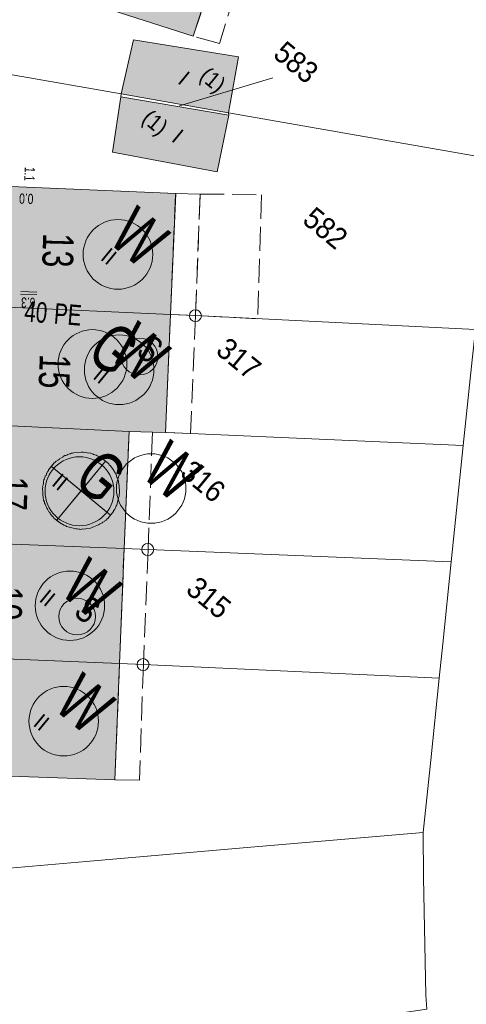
# Model space of a CAD drawing. Header units: metres. Extents: x -740 to 758, y -633 to 854.
# Tile 594 of 656: x 308 to 331, y -397 to -346. Entities that reach past the tile are written whole.
import ezdxf

# ---------------------------------------------------------------- set-up
doc = ezdxf.new("R2010")
doc.units = ezdxf.units.M
doc.header["$MEASUREMENT"] = 0
doc.linetypes.add('1248_416', pattern=[1.664, 1.248, -0.416])
for name, color, linetype in [('Gas.LOVION', 7, 'Continuous'), ('Gis.LOVION', 7, 'Continuous'), ('Grundkarte.LOVION', 7, 'Continuous'), ('Grundkarte_Text.LOVION', 7, 'Continuous'), ('Strom.LOVION', 7, 'Continuous'), ('StromBemass.LOVION', 7, 'Continuous'), ('Wasser.LOVION', 7, 'Continuous')]:
    doc.layers.add(name, color=color, linetype=linetype)
doc.styles.add('ERSTELLTER_STIL_1', font='arial.ttf')

msp = doc.modelspace()

# ---------------------------------------------------------------- hatches: boundary and pattern name
at = {"layer": 'Gis.LOVION', "linetype": 'Continuous', "lineweight": 18}
for color, points in [(6, [(309.784, -368.985), (311.327, -370.253), (312.595, -368.71), (312.418, -368.565), (312.373, -368.555), (312.292, -368.489), (312.247, -368.478), (312.215, -368.452), (312.169, -368.441), (312.121, -368.402), (311.985, -368.371), (311.953, -368.344), (311.892, -368.321), (311.756, -368.29), (311.697, -368.296), (311.652, -368.285), (311.59, -368.262), (311.545, -368.251), (311.486, -368.257), (311.441, -368.247), (311.383, -368.252), (311.337, -368.242), (310.927, -368.282), (310.885, -368.301), (310.826, -368.307), (310.784, -368.326), (310.725, -368.331), (310.64, -368.369), (310.585, -368.404), (310.542, -368.423), (310.484, -368.429), (310.399, -368.467), (310.372, -368.499), (310.316, -368.534), (310.232, -368.572), (310.205, -368.604), (310.149, -368.639), (310.107, -368.658), (310.081, -368.69), (310.038, -368.709), (309.972, -368.789), (309.93, -368.808)]), (40, [(309.784, -368.985), (309.639, -369.162), (309.629, -369.207), (309.576, -369.271), (309.552, -369.333), (309.526, -369.365), (309.505, -369.456), (309.466, -369.504), (309.434, -369.64), (309.395, -369.688), (309.374, -369.779), (309.38, -369.837), (309.349, -369.973), (309.325, -370.035), (309.331, -370.093), (309.321, -370.139), (309.341, -370.344), (309.33, -370.389), (309.342, -370.506), (309.361, -370.549), (309.35, -370.594), (309.356, -370.652), (309.375, -370.695), (309.381, -370.753), (309.419, -370.838), (309.424, -370.897), (309.459, -370.953), (309.554, -371.165), (309.589, -371.221), (309.646, -371.348), (309.678, -371.375), (309.713, -371.43), (309.732, -371.473), (309.796, -371.526), (309.831, -371.581), (309.895, -371.634), (309.914, -371.677), (310.059, -371.795), (311.327, -370.253)]), (5, [(310.059, -371.795), (310.204, -371.914), (310.249, -371.925), (310.313, -371.978), (310.359, -371.988), (310.439, -372.054), (310.53, -372.075), (310.578, -372.114), (310.714, -372.145), (310.775, -372.169), (311.002, -372.221), (311.063, -372.244), (311.122, -372.238), (311.213, -372.259), (311.271, -372.253), (311.317, -372.264), (311.375, -372.258), (311.418, -372.239), (311.463, -372.249), (311.58, -372.238), (311.623, -372.219), (311.827, -372.199), (311.912, -372.161), (311.984, -372.139), (312.239, -372.026), (312.295, -371.991), (312.422, -371.934), (312.462, -371.886), (312.547, -371.848), (312.573, -371.816), (312.629, -371.781), (312.682, -371.716), (312.724, -371.697), (312.87, -371.521), (311.327, -370.253)])]:
    msp.add_hatch(color=color, dxfattribs=at).paths.add_polyline_path(points)
at = {"layer": 'Grundkarte.LOVION', "linetype": 'Continuous', "lineweight": 18}
for color, points in [(9, [(311.052, -338.123), (309.084, -343.99), (317.172, -346.598), (319.081, -340.737)]), (254, [(313.415, -349.596), (319.01, -350.586), (319.522, -347.669), (314.057, -346.785)]), (254, [(313.401, -349.745), (312.973, -352.624), (318.423, -353.658), (319.021, -350.703)]), (9, [(307.525, -360.694), (315.986, -361.078), (316.258, -354.786), (307.68, -354.413)]), (9, [(307.525, -360.694), (307.301, -366.863), (313.833, -367.17), (315.048, -367.199), (315.73, -367.221), (315.986, -361.078)]), (9, [(305.314, -366.792), (305.057, -372.935), (313.571, -373.255), (313.833, -367.17), (307.301, -366.863)]), (9, [(305.057, -372.935), (304.842, -378.897), (313.33, -379.249), (313.571, -373.255)]), (9, [(304.612, -385.008), (313.094, -385.301), (313.33, -379.249), (304.842, -378.897)])]:
    msp.add_hatch(color=color, dxfattribs=at).paths.add_polyline_path(points)

# ---------------------------------------------------------------- linework, layer by layer
at = {"layer": 'Gas.LOVION', "color": 5, "linetype": 'Continuous', "lineweight": 18}
msp.add_circle((311.923, -363.661), 1.791, dxfattribs=at)
at = {"layer": 'Gas.LOVION', "color": 251, "linetype": 'Continuous', "lineweight": 13}
msp.add_circle((311.247, -370.282), 1.793, dxfattribs=at)
at = {"layer": 'Gis.LOVION', "color": 7, "linetype": 'Continuous', "lineweight": 13}
for points in [[(312.87, -371.521), (312.724, -371.697), (312.682, -371.716), (312.629, -371.781), (312.573, -371.816), (312.547, -371.848), (312.462, -371.886), (312.422, -371.934), (312.295, -371.991), (312.239, -372.026), (311.984, -372.139), (311.912, -372.161), (311.827, -372.199), (311.623, -372.219), (311.58, -372.238), (311.463, -372.249), (311.418, -372.239), (311.375, -372.258), (311.317, -372.264), (311.271, -372.253), (311.213, -372.259), (311.122, -372.238), (311.063, -372.244), (311.002, -372.221), (310.775, -372.169), (310.714, -372.145), (310.578, -372.114), (310.53, -372.075), (310.439, -372.054), (310.359, -371.988), (310.313, -371.978), (310.249, -371.925), (310.204, -371.914), (309.914, -371.677), (309.895, -371.634), (309.831, -371.581), (309.796, -371.526), (309.732, -371.473), (309.713, -371.43), (309.678, -371.375), (309.646, -371.348), (309.589, -371.221), (309.554, -371.165), (309.459, -370.953), (309.424, -370.897), (309.419, -370.838), (309.381, -370.753), (309.375, -370.695), (309.356, -370.652), (309.35, -370.594), (309.361, -370.549), (309.342, -370.506), (309.33, -370.389), (309.341, -370.344), (309.321, -370.139), (309.331, -370.093), (309.325, -370.035), (309.349, -369.973), (309.38, -369.837), (309.374, -369.779), (309.395, -369.688), (309.434, -369.64), (309.466, -369.504), (309.505, -369.456), (309.526, -369.365), (309.552, -369.333), (309.576, -369.271), (309.629, -369.207), (309.639, -369.162), (309.93, -368.808), (309.972, -368.789), (310.038, -368.709), (310.081, -368.69), (310.107, -368.658), (310.149, -368.639), (310.205, -368.604), (310.232, -368.572), (310.316, -368.534), (310.372, -368.499), (310.399, -368.467), (310.484, -368.429), (310.542, -368.423), (310.585, -368.404), (310.64, -368.369), (310.725, -368.331), (310.784, -368.326), (310.826, -368.307), (310.885, -368.301), (310.927, -368.282), (311.337, -368.242), (311.383, -368.252), (311.441, -368.247), (311.486, -368.257), (311.545, -368.251), (311.59, -368.262), (311.652, -368.285), (311.697, -368.296), (311.756, -368.29), (311.892, -368.321), (311.953, -368.344), (311.985, -368.371), (312.121, -368.402), (312.169, -368.441), (312.215, -368.452), (312.247, -368.478), (312.292, -368.489), (312.373, -368.555), (312.418, -368.565), (312.771, -368.855), (312.79, -368.898), (312.855, -368.951), (312.89, -369.006), (312.922, -369.033), (312.941, -369.075), (312.973, -369.102), (313.008, -369.157), (313.046, -369.242), (313.078, -369.269), (313.113, -369.325), (313.17, -369.452), (313.175, -369.511), (313.194, -369.553), (313.229, -369.609), (313.248, -369.651), (313.254, -369.71), (313.273, -369.752), (313.279, -369.811), (313.298, -369.853), (313.338, -370.263), (313.327, -370.308), (313.333, -370.367), (313.312, -370.458), (313.318, -370.516), (313.308, -370.562), (313.284, -370.623), (313.232, -370.85), (313.209, -370.911), (313.188, -371.002), (313.162, -371.034), (313.138, -371.095), (313.128, -371.141), (313.102, -371.173), (313.091, -371.218), (313.025, -371.299), (313.015, -371.344)], [(309.784, -368.985), (309.93, -368.808), (309.972, -368.789), (310.038, -368.709), (310.081, -368.69), (310.107, -368.658), (310.149, -368.639), (310.205, -368.604), (310.232, -368.572), (310.316, -368.534), (310.372, -368.499), (310.399, -368.467), (310.484, -368.429), (310.542, -368.423), (310.585, -368.404), (310.64, -368.369), (310.725, -368.331), (310.784, -368.326), (310.826, -368.307), (310.885, -368.301), (310.927, -368.282), (311.337, -368.242), (311.383, -368.252), (311.441, -368.247), (311.486, -368.257), (311.545, -368.251), (311.59, -368.262), (311.652, -368.285), (311.697, -368.296), (311.756, -368.29), (311.892, -368.321), (311.953, -368.344), (311.985, -368.371), (312.121, -368.402), (312.169, -368.441), (312.215, -368.452), (312.247, -368.478), (312.292, -368.489), (312.373, -368.555), (312.418, -368.565), (312.595, -368.71), (311.327, -370.253)], [(309.784, -368.985), (311.327, -370.253), (310.059, -371.795), (309.914, -371.677), (309.895, -371.634), (309.831, -371.581), (309.796, -371.526), (309.732, -371.473), (309.713, -371.43), (309.678, -371.375), (309.646, -371.348), (309.589, -371.221), (309.554, -371.165), (309.459, -370.953), (309.424, -370.897), (309.419, -370.838), (309.381, -370.753), (309.375, -370.695), (309.356, -370.652), (309.35, -370.594), (309.361, -370.549), (309.342, -370.506), (309.33, -370.389), (309.341, -370.344), (309.321, -370.139), (309.331, -370.093), (309.325, -370.035), (309.349, -369.973), (309.38, -369.837), (309.374, -369.779), (309.395, -369.688), (309.434, -369.64), (309.466, -369.504), (309.505, -369.456), (309.526, -369.365), (309.552, -369.333), (309.576, -369.271), (309.629, -369.207), (309.639, -369.162)], [(312.595, -368.71), (312.771, -368.855), (312.79, -368.898), (312.855, -368.951), (312.89, -369.006), (312.922, -369.033), (312.941, -369.075), (312.973, -369.102), (313.008, -369.157), (313.046, -369.242), (313.078, -369.269), (313.113, -369.325), (313.17, -369.452), (313.175, -369.511), (313.194, -369.553), (313.229, -369.609), (313.248, -369.651), (313.254, -369.71), (313.273, -369.752), (313.279, -369.811), (313.298, -369.853), (313.338, -370.263), (313.327, -370.308), (313.333, -370.367), (313.312, -370.458), (313.318, -370.516), (313.308, -370.562), (313.284, -370.623), (313.232, -370.85), (313.209, -370.911), (313.188, -371.002), (313.162, -371.034), (313.138, -371.095), (313.128, -371.141), (313.102, -371.173), (313.091, -371.218), (313.025, -371.299), (313.015, -371.344), (312.87, -371.521), (311.327, -370.253)], [(310.059, -371.795), (311.327, -370.253), (312.87, -371.521), (312.724, -371.697), (312.682, -371.716), (312.629, -371.781), (312.573, -371.816), (312.547, -371.848), (312.462, -371.886), (312.422, -371.934), (312.295, -371.991), (312.239, -372.026), (311.984, -372.139), (311.912, -372.161), (311.827, -372.199), (311.623, -372.219), (311.58, -372.238), (311.463, -372.249), (311.418, -372.239), (311.375, -372.258), (311.317, -372.264), (311.271, -372.253), (311.213, -372.259), (311.122, -372.238), (311.063, -372.244), (311.002, -372.221), (310.775, -372.169), (310.714, -372.145), (310.578, -372.114), (310.53, -372.075), (310.439, -372.054), (310.359, -371.988), (310.313, -371.978), (310.249, -371.925), (310.204, -371.914)]]:
    msp.add_lwpolyline(points, close=True, dxfattribs=at)
for points in [[(309.784, -368.985), (312.87, -371.521)], [(312.595, -368.71), (310.059, -371.795)]]:
    msp.add_lwpolyline(points, dxfattribs=at)
at = {"layer": 'Grundkarte.LOVION', "color": 8, "linetype": 'Continuous', "lineweight": 18}
for points in [[(311.052, -338.123), (319.081, -340.737), (320.336, -341.176), (334.256, -345.401), (333.146, -349.765), (332.985, -351.141), (332.811, -352.99), (319.01, -350.586), (313.415, -349.596), (302.259, -347.642), (302.861, -344.421), (304.577, -335.978)], [(311.052, -338.123), (319.081, -340.737), (317.172, -346.598), (309.084, -343.99)], [(313.415, -349.596), (314.057, -346.785), (319.522, -347.669), (319.01, -350.586)], [(319.01, -350.586), (332.811, -352.99), (331.875, -361.86), (317.292, -361.128), (315.986, -361.078), (307.525, -360.694), (300.849, -360.43), (301.346, -354.323), (302.259, -347.642), (313.415, -349.596), (313.401, -349.745), (319.021, -350.703)], [(313.401, -349.745), (319.021, -350.703), (318.423, -353.658), (312.973, -352.624)], [(313.401, -349.745), (313.415, -349.596), (319.01, -350.586), (319.021, -350.703)], [(307.525, -360.694), (307.68, -354.413), (316.258, -354.786), (315.986, -361.078)], [(331.224, -367.894), (317.035, -367.271), (315.73, -367.221), (315.048, -367.199), (313.833, -367.17), (307.301, -366.863), (305.314, -366.792), (300.476, -366.585), (300.849, -360.43), (307.525, -360.694), (315.986, -361.078), (317.292, -361.128), (331.875, -361.86), (331.705, -363.443)], [(307.525, -360.694), (315.986, -361.078), (315.73, -367.221), (315.048, -367.199), (313.833, -367.17), (307.301, -366.863)], [(300.476, -366.585), (305.314, -366.792), (307.301, -366.863), (313.833, -367.17), (315.048, -367.199), (315.73, -367.221), (317.035, -367.271), (331.224, -367.894), (330.605, -373.954), (314.818, -373.31), (313.571, -373.255), (305.057, -372.935), (300.252, -372.754)], [(305.314, -366.792), (307.301, -366.863), (313.833, -367.17), (313.571, -373.255), (305.057, -372.935)], [(300.252, -372.754), (305.057, -372.935), (313.571, -373.255), (314.818, -373.31), (330.605, -373.954), (330.165, -378.224), (329.985, -380.015), (314.576, -379.304), (313.33, -379.249), (304.842, -378.897), (300.154, -378.705)], [(305.057, -372.935), (313.571, -373.255), (313.33, -379.249), (304.842, -378.897)], [(300.154, -378.705), (304.842, -378.897), (313.33, -379.249), (314.576, -379.304), (329.985, -380.015), (329.546, -384.284), (329.145, -388.047), (319.765, -388.846), (311.589, -389.557), (300.394, -390.533), (300.222, -384.846)], [(304.612, -385.008), (304.842, -378.897), (313.33, -379.249), (313.094, -385.301)], [(300.394, -390.533), (311.589, -389.557), (319.765, -388.846), (329.145, -388.047), (329.166, -390.38), (329.293, -396.515), (329.335, -397.25), (317.884, -398.931), (316.517, -399.154), (308.286, -400.52), (301.561, -401.562), (300.79, -395.489)]]:
    msp.add_lwpolyline(points, close=True, dxfattribs=at)
at = {"layer": 'Grundkarte.LOVION', "color": 8, "linetype": '1248_416', "lineweight": 18}
for points in [[(318.538, -346.967), (317.172, -346.598), (319.081, -340.737), (320.336, -341.176)], [(317.292, -361.128), (315.986, -361.078), (316.258, -354.786), (317.531, -354.809)], [(320.531, -361.314), (317.292, -361.128), (317.531, -354.809), (320.727, -354.851)], [(317.035, -367.271), (315.73, -367.221), (315.986, -361.078), (317.292, -361.128)], [(314.818, -373.31), (313.571, -373.255), (313.833, -367.17), (315.048, -367.199)], [(314.576, -379.304), (313.33, -379.249), (313.571, -373.255), (314.818, -373.31)], [(314.367, -385.325), (313.094, -385.301), (313.33, -379.249), (314.576, -379.304)]]:
    msp.add_lwpolyline(points, close=True, dxfattribs=at)
at = {"layer": 'Grundkarte.LOVION', "color": 7, "linetype": 'Continuous', "lineweight": 13}
msp.add_lwpolyline([(316.461, -350.214), (321.314, -348.765)], dxfattribs=at)
at = {"layer": 'Grundkarte.LOVION', "color": 253, "linetype": 'Continuous', "lineweight": 18}
for points in [[(313.401, -349.745), (313.415, -349.596), (319.01, -350.586), (319.021, -350.703)], [(313.415, -349.596), (319.01, -350.586), (319.021, -350.703), (313.401, -349.745)]]:
    msp.add_lwpolyline(points, close=True, dxfattribs=at)
at = {"layer": 'Grundkarte.LOVION', "color": 9, "linetype": 'Continuous', "lineweight": 18}
for centre, radius in [((317.286, -361.147), 0.311), ((314.799, -373.314), 0.312), ((314.557, -379.305), 0.312)]:
    msp.add_circle(centre, radius, dxfattribs=at)
at = {"layer": 'Strom.LOVION', "color": 1, "linetype": 'Continuous', "lineweight": 18}
for centre, radius in [((314.376, -363.267), 0.959), ((311.123, -376.808), 0.956)]:
    msp.add_circle(centre, radius, dxfattribs=at)
at = {"layer": 'StromBemass.LOVION', "color": 7, "linetype": 'Continuous', "lineweight": 13}
for points in [[(309.028, -360.044), (308.184, -360.023)], [(309.03, -359.911), (308.186, -359.89)]]:
    msp.add_lwpolyline(points, dxfattribs=at)
at = {"layer": 'Wasser.LOVION', "color": 94, "linetype": 'Continuous', "lineweight": 18}
for centre, radius in [((313.25, -357.951), 1.813), ((313.315, -363.957), 1.813), ((310.748, -376.242), 1.808), ((310.428, -382.251), 1.81)]:
    msp.add_circle(centre, radius, dxfattribs=at)
at = {"layer": 'Wasser.LOVION', "color": 251, "linetype": 'Continuous', "lineweight": 13}
msp.add_circle((314.982, -370.14), 1.809, dxfattribs=at)

# ---------------------------------------------------------------- texts
at = {"layer": 'Gas.LOVION', "color": 5, "linetype": 'Continuous', "lineweight": 18, "insert": (311.498, -363.237), "char_height": 2.48982, "attachment_point": 7, "rotation": 320.5851, "style": 'ERSTELLTER_STIL_1'}
msp.add_mtext('{\\A1;\\W0.71561x;G}', dxfattribs=at)
at = {"layer": 'Gas.LOVION', "color": 251, "linetype": 'Continuous', "lineweight": 13, "insert": (310.816, -369.865), "char_height": 2.4898, "attachment_point": 7, "rotation": 320.5847, "style": 'ERSTELLTER_STIL_1'}
msp.add_mtext('{\\A1;\\W0.71563x;G}', dxfattribs=at)
at = {"layer": 'Grundkarte_Text.LOVION', "color": 7, "linetype": 'Continuous', "lineweight": 13, "attachment_point": 7, "style": 'ERSTELLTER_STIL_1'}
for s, insert, char_height, rotation in [('{\\A1;\\W0.89448x;583}', (321.261, -347.651), 1.12434, 320.5841), ('{\\A1;\\W0.89439x;I}', (316.317, -349.006), 0.83072, 320.5836), ('{\\A1;\\W0.89450x;(1)}', (317.283, -348.972), 0.83074, 320.5848), ('{\\A1;\\W0.89452x;(1)}', (314.278, -351.187), 0.83072, 320.5836), ('{\\A1;\\W0.89454x;I}', (315.991, -352.023), 0.83074, 320.5848), ('{\\A1;\\W0.89450x;582}', (322.789, -356.283), 1.12432, 320.5834), ('{\\A1;\\W0.89451x;II}', (312.296, -358.194), 0.83072, 320.5836), ('{\\A1;\\W0.89448x;317}', (318.277, -363.076), 1.12434, 320.5841), ('{\\A1;\\W0.89445x;II}', (311.896, -364.38), 0.83074, 320.5848), ('{\\A1;\\W0.89449x;316}', (316.419, -369.464), 1.1243, 320.5864), ('{\\A1;\\W0.89445x;II}', (309.751, -369.94), 0.83074, 320.5848), ('{\\A1;\\W0.89450x;315}', (316.713, -375.521), 1.12432, 320.5834), ('{\\A1;\\W0.89451x;II}', (309.099, -375.974), 0.83072, 320.5836), ('{\\A1;\\W0.89455x;II}', (308.786, -382.448), 0.83072, 320.5836)]:
    msp.add_mtext(s, dxfattribs=dict(at, insert=insert, char_height=char_height, rotation=rotation))
at = {"layer": 'Grundkarte_Text.LOVION', "color": 8, "linetype": 'Continuous', "lineweight": 18, "attachment_point": 7, "style": 'ERSTELLTER_STIL_1'}
for s, insert, char_height, rotation in [('{\\A1;\\W0.71559x;13}', (309.332, -356.831), 1.60082, 268.5097), ('{\\A1;\\W0.71557x;15}', (309.164, -363.125), 1.60086, 267.696), ('{\\A1;\\W0.71558x;17}', (306.967, -369.472), 1.60085, 267.8554), ('{\\A1;\\W0.71560x;19}', (306.677, -375.195), 1.60083, 267.7771)]:
    msp.add_mtext(s, dxfattribs=dict(at, insert=insert, char_height=char_height, rotation=rotation))
at = {"layer": 'Strom.LOVION', "color": 1, "linetype": 'Continuous', "lineweight": 18, "attachment_point": 7, "style": 'ERSTELLTER_STIL_1'}
for insert, char_height, rotation in [((314.13, -363.13), 1.37443, 320.5822), ((310.874, -376.69), 1.37442, 320.5841)]:
    msp.add_mtext('{\\A1;\\W0.71556x;S}', dxfattribs=dict(at, insert=insert, char_height=char_height, rotation=rotation))
at = {"layer": 'StromBemass.LOVION', "color": 7, "linetype": 'Continuous', "lineweight": 13, "attachment_point": 7, "style": 'ERSTELLTER_STIL_1'}
for s, insert, char_height, rotation in [('{\\A1;\\W0.71560x;1.1}', (308.401, -353.388), 0.53353, 267.2466), ('{\\A1;\\W0.71553x;0.0}', (308.855, -354.792), 0.53355, 178.2483), ('{\\A1;\\W0.71560x;6.3}', (308.958, -360.206), 0.53355, 178.2427)]:
    msp.add_mtext(s, dxfattribs=dict(at, insert=insert, char_height=char_height, rotation=rotation))
at = {"layer": 'Wasser.LOVION', "color": 94, "linetype": 'Continuous', "lineweight": 18, "attachment_point": 7, "style": 'ERSTELLTER_STIL_1'}
for s, insert, char_height, rotation in [('{\\A1;\\W0.71561x;W}', (312.654, -357.267), 2.48985, 320.5841), ('{\\A1;\\W0.71562x;W}', (312.695, -363.278), 2.4898, 320.5847), ('{\\A1;\\W0.71561x;W}', (310.142, -375.557), 2.48985, 320.5841), ('{\\A1;\\W0.71563x;W}', (309.813, -381.559), 2.4898, 320.5847)]:
    msp.add_mtext(s, dxfattribs=dict(at, insert=insert, char_height=char_height, rotation=rotation))
at = {"layer": 'Wasser.LOVION', "color": 150, "linetype": 'Continuous', "lineweight": 18, "char_height": 1.06709, "attachment_point": 7, "rotation": 355.2435, "style": 'ERSTELLTER_STIL_1'}
for s, insert in [('{\\A1;\\W0.71560x;40}', (308.341, -361.447)), ('{\\A1;\\W0.71556x;PE}', (309.887, -361.548))]:
    msp.add_mtext(s, dxfattribs=dict(at, insert=insert))
at = {"layer": 'Wasser.LOVION', "color": 251, "linetype": 'Continuous', "lineweight": 13, "insert": (314.378, -369.453), "char_height": 2.48985, "attachment_point": 7, "rotation": 320.5841, "style": 'ERSTELLTER_STIL_1'}
msp.add_mtext('{\\A1;\\W0.71561x;W}', dxfattribs=at)

doc.saveas('drawing.dxf')
